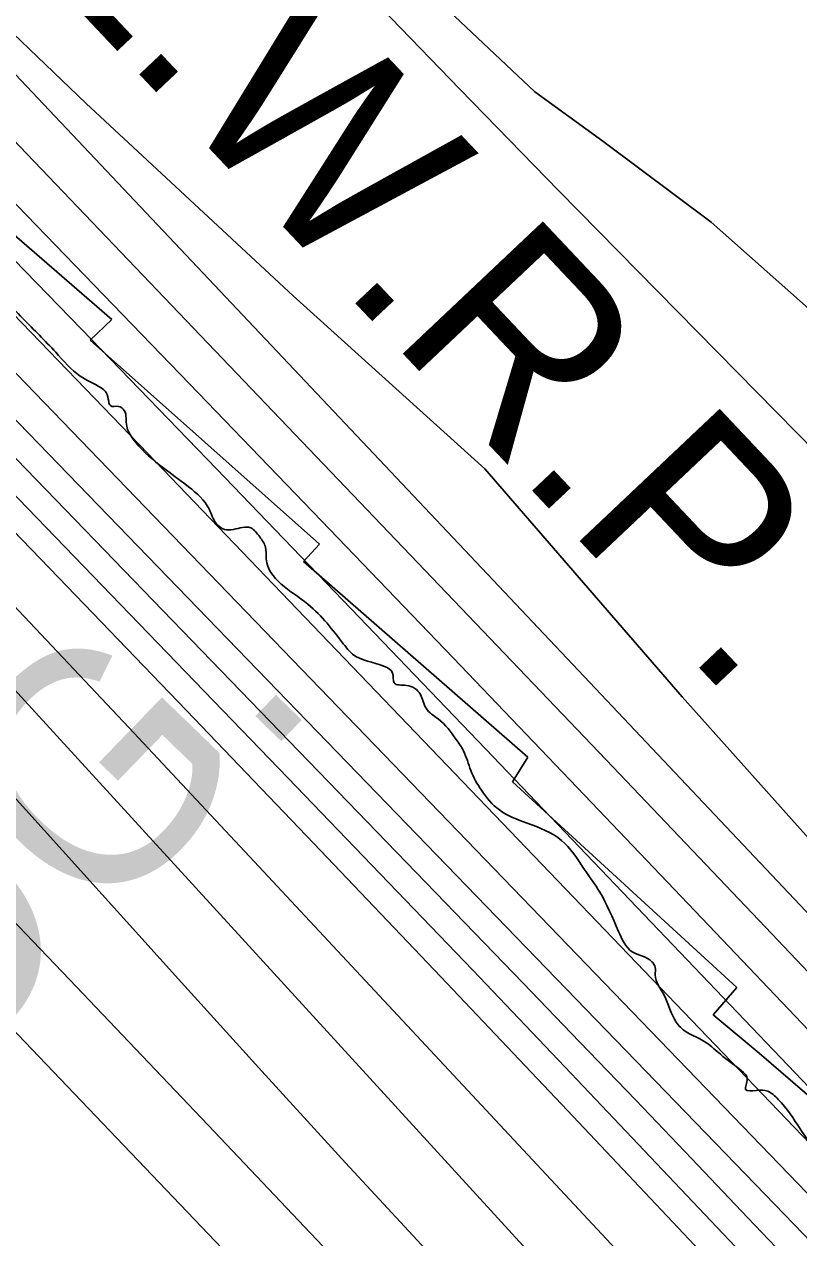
# Model space of a CAD drawing. Extents: x 3355677 to 3393573, y 612928 to 638357.
# Drawn here: x 3377796 to 3378130, y 618740 to 619262 of the extents above; entities that cross this region are included whole.
import ezdxf

# ---------------------------------------------------------------- set-up
doc = ezdxf.new("R2010")
doc.units = 0
for name, color, linetype in [('V-RIVR-EDGE', 7, 'Continuous'), ('V-RRAP-RVMT', 7, 'Continuous'), ('V-SITE-VEGE', 7, 'Continuous'), ('V-TOPO-DPTH', 7, 'Continuous'), ('V-TOPO-GNAM-IDEN', 7, 'Continuous'), ('V-TOPO-MAJR', 7, 'Continuous'), ('V-TOPO-MINR', 7, 'Continuous'), ('V-TOPO-WATR', 7, 'Continuous'), ('V-TOPO-WATR-IDEN', 7, 'Continuous'), ('V-WETL-SWMP', 7, 'Continuous')]:
    doc.layers.add(name, color=color, linetype=linetype)

msp = doc.modelspace()

# ---------------------------------------------------------------- linework, layer by layer
at = {"layer": 'V-RIVR-EDGE'}
msp.add_spline([(3378516.49, 618361.05), (3378507.6, 618370.69), (3378490.73, 618386.23), (3378471.74, 618402.14), (3378446.08, 618427.92), (3378423.59, 618453.7), (3378402.15, 618477.72), (3378364.89, 618515.51), (3378349.43, 618530.35), (3378342.04, 618535.3), (3378334.65, 618539.2), (3378327.62, 618546.97), (3378322.71, 618554.38), (3378318.84, 618559.67), (3378306.54, 618572.39), (3378288.96, 618586.53), (3378281.23, 618596.41), (3378275.96, 618603.83), (3378258.04, 618621.84), (3378254.18, 618629.96), (3378247.86, 618638.78), (3378236.96, 618650.79), (3378233.81, 618657.14), (3378231.35, 618661.38), (3378222.57, 618670.56), (3378197.97, 618699.87), (3378183.21, 618714), (3378173.72, 618726.71), (3378162.47, 618734.49), (3378158.95, 618737.67), (3378158.61, 618741.54), (3378158.26, 618744.72), (3378155.81, 618749.66), (3378152.29, 618753.19), (3378146.31, 618755.67), (3378143.5, 618758.85), (3378140, 618769.43), (3378130.53, 618786.72), (3378121.05, 618799.43), (3378116.48, 618802.96), (3378111.54, 618803.33), (3378106.96, 618803.69), (3378107.68, 618808.27), (3378105.22, 618811.8), (3378096.08, 618818.87), (3378090.1, 618823.82), (3378078.84, 618830.54), (3378077.08, 618832.66), (3378071.83, 618844.3), (3378067.97, 618853.12), (3378067.98, 618856.29), (3378066.58, 618858.76), (3378058.13, 618863.01), (3378052.16, 618871.83), (3378044.1, 618888.77), (3378037.43, 618898.65), (3378027.59, 618911.01), (3378012.81, 618918.45), (3378000.84, 618924.11), (3377993.11, 618932.59), (3377988.55, 618941.06), (3377985.4, 618949.52), (3377982.24, 618954.46), (3377974.51, 618963.29), (3377969.24, 618967.89), (3377966.79, 618973.88), (3377960.81, 618977.77), (3377955.52, 618978.84), (3377954.83, 618983.07), (3377951.31, 618985.9), (3377937.58, 618991.22), (3377933.72, 618995.46), (3377918.25, 619012.76), (3377900.33, 619032.19), (3377899.99, 619037.47), (3377897.54, 619041.71), (3377893.67, 619045.59), (3377886.27, 619044.91), (3377882.39, 619044.92), (3377878.87, 619047.39), (3377875.72, 619053.74), (3377866.93, 619063.28), (3377843.02, 619083.78), (3377840.22, 619089.42), (3377839.18, 619096.12), (3377836.71, 619097.89), (3377833.19, 619098.25), (3377832.49, 619100.01), (3377831.44, 619103.89), (3377828.98, 619106.01), (3377820.18, 619110.97), (3377809.64, 619121.21), (3377795.58, 619135.69), (3377778.71, 619154.76), (3377773.79, 619160.41), (3377758.67, 619171.37), (3377751.64, 619178.79), (3377734.41, 619195.04), (3377715.08, 619215.53), (3377698.93, 619236.36), (3377689.44, 619246.6), (3377686.28, 619253.66), (3377675.73, 619259.67), (3377669.05, 619265.33), (3377666.24, 619269.92), (3377662.02, 619272.39), (3377656.38, 619274.17), (3377649.7, 619279.47), (3377628.6, 619296.08), (3377619.46, 619304.56), (3377610.32, 619314.45), (3377594.85, 619326.47), (3377585.71, 619336.01), (3377577.62, 619344.49), (3377561.44, 619355.45), (3377551.95, 619364.63), (3377544.22, 619374.17), (3377540.72, 619384.04), (3377539.32, 619385.81), (3377536.15, 619386.87), (3377528.75, 619389.01), (3377525.59, 619391.83), (3377523.49, 619398.53), (3377519.99, 619409.11), (3377509.1, 619421.12), (3377504.18, 619425.71), (3377489.74, 619431.04), (3377482.35, 619435.28), (3377478.49, 619440.93), (3377476.38, 619443.05), (3377471.46, 619446.94), (3377465.14, 619455.41), (3377463.39, 619460), (3377454.25, 619470.59), (3377432.47, 619495.66), (3377419.12, 619513.31), (3377396.28, 619540.15), (3377376.96, 619562.4), (3377360.09, 619581.12), (3377353.41, 619589.94), (3377348.5, 619598.76), (3377341.83, 619607.59), (3377323.55, 619623.49), (3377313.35, 619633.38), (3377305.61, 619638.33), (3377297.52, 619644.7), (3377297.53, 619647.87), (3377297.54, 619650.69), (3377294.03, 619656.69), (3377285.24, 619666.58), (3377279.28, 619677.16), (3377274.01, 619683.52), (3377265.56, 619688.47), (3377258.89, 619694.83), (3377253.62, 619705.06), (3377251.89, 619714.93), (3377248.03, 619720.93), (3377245.57, 619724.46), (3377241.7, 619727.64), (3377232.89, 619728.37), (3377223.38, 619730.86), (3377212.47, 619733.35), (3377204.37, 619737.6), (3377200.86, 619740.08), (3377195.22, 619741.15), (3377185.71, 619741.17), (3377172.33, 619748.61), (3377155.8, 619761.33), (3377143.16, 619778.28), (3377132.62, 619792.4), (3377131.93, 619797.33), (3377130.18, 619802.27), (3377123.51, 619811.1), (3377116.49, 619822.04), (3377110.17, 619832.98), (3377098.6, 619854.85), (3377095.09, 619862.97), (3377087.73, 619876.73), (3377081.41, 619884.85), (3377075.78, 619891.2), (3377063.5, 619909.91), (3377063.15, 619913.08), (3377058.59, 619921.55), (3377041.74, 619947.67), (3377035.78, 619957.9), (3377024.88, 619970.26), (3377017.51, 619982.26), (3377008.73, 619991.09), (3377000.99, 619999.22), (3376998.89, 620003.1), (3376997.85, 620008.39), (3376993.28, 620014.39), (3376981.69, 620029.57), (3376966.57, 620041.59), (3376947.93, 620056.08), (3376931.04, 620066.69), (3376914.5, 620075.54), (3376905.71, 620081.91), (3376896.22, 620095.67), (3376889.56, 620109.08), (3376877.63, 620128.14), (3376863.24, 620153.19), (3376850.61, 620175.78), (3376840.44, 620195.18), (3376834.13, 620206.12), (3376830.62, 620213.88), (3376827.11, 620219.88), (3376766.3, 620280.64), (3376733.96, 620311.73), (3376710.76, 620332.22), (3376680.51, 620356.61), (3376664.69, 620368.98), (3376652.37, 620376.06), (3376623.52, 620393.4), (3376605.58, 620405.78), (3376585.52, 620418.86), (3376578.14, 620424.17), (3376571.8, 620428.06), (3376565.46, 620427.02), (3376541.18, 620440.12), (3376536.96, 620446.47), (3376535.22, 620453.17), (3376537.71, 620461.97), (3376537.72, 620466.2), (3376535.61, 620469.03), (3376529.98, 620470.8), (3376523.63, 620470.11), (3376520.11, 620471.53), (3376509.21, 620481.07), (3376501.13, 620489.55), (3376495.52, 620499.78), (3376489.55, 620510.72), (3376487.1, 620514.95), (3376486.05, 620518.13), (3376484.29, 620520.6), (3376464.95, 620537.91), (3376449.83, 620547.47), (3376433.64, 620556.31), (3376408.32, 620577.17), (3376393.54, 620585.66), (3376376.29, 620593.81), (3376351.66, 620606.2), (3376335.11, 620613.29), (3376324.56, 620620.01), (3376307.31, 620625.34), (3376296.04, 620630.65), (3376270.36, 620648.34), (3376252.78, 620662.12), (3376242.94, 620672.72), (3376238.01, 620675.9), (3376233.43, 620676.62), (3376229.56, 620679.09), (3376210.93, 620695.35), (3376192.64, 620709.84), (3376157.47, 620736.71), (3376139.88, 620750.14), (3376127.93, 620761.8), (3376118.44, 620769.58), (3376106.12, 620776.3), (3376072.01, 620806.34), (3376048.47, 620834.23), (3376004.89, 620878.04), (3375983.1, 620902.76), (3375960.97, 620929.59), (3375953.95, 620939.83), (3375949.03, 620948.3), (3375944.83, 620957.82), (3375936.05, 620971.59), (3375912.87, 621001.6), (3375906.89, 621006.9), (3375899.52, 621016.43), (3375896.01, 621023.48), (3375881.26, 621042.55), (3375856.32, 621075.38), (3375835.59, 621097.28), (3375809.57, 621122.72), (3375786.01, 621142.15), (3375742.74, 621169.75), (3375706.5, 621193.09), (3375654.8, 621233.74), (3375605.57, 621273.68), (3375571.82, 621307.24), (3375559.88, 621321.37), (3375554.61, 621330.89), (3375550.75, 621336.89), (3375547.94, 621339.72), (3375541.25, 621342.56), (3375536.33, 621345.74), (3375533.51, 621347.86), (3375528.24, 621352.81), (3375524.03, 621359.16), (3375521.22, 621361.99), (3375518.76, 621365.16), (3375514.54, 621369.76), (3375499.05, 621375.43), (3375478.63, 621382.53), (3375451.52, 621393.17), (3375434.62, 621398.5), (3375424.77, 621404.51), (3375412.44, 621407.36), (3375405.76, 621410.55), (3375395.2, 621414.45), (3375385.69, 621417.29), (3375374.07, 621420.49), (3375363.5, 621420.87), (3375351.51, 621419.14), (3375336.69, 621411.07), (3375326.11, 621405.81), (3375315.54, 621405.48), (3375306.73, 621408.33), (3375297.58, 621412.93), (3375285.62, 621419.3), (3375281.41, 621425.65), (3375276.14, 621431.66), (3375271.91, 621433.78), (3375264.16, 621435.21), (3375259.93, 621435.22), (3375254.65, 621435.24), (3375251.48, 621435.24), (3375245.49, 621436.31), (3375239.86, 621437.74), (3375215.21, 621444.49), (3375187.39, 621452.67), (3375156.75, 621461.2), (3375150.77, 621464.74), (3375147.25, 621465.8), (3375142.67, 621466.87), (3375137.39, 621467.94), (3375132.1, 621468.31), (3375129.64, 621468.32), (3375105.35, 621477.18), (3375084.93, 621485.69), (3375080.36, 621489.23), (3375075.08, 621491.35), (3375067.33, 621492.43), (3375058.88, 621497.03), (3375037.06, 621506.95), (3374951.91, 621556.5), (3374890.69, 621595.76), (3374838.99, 621635), (3374815.41, 621649.51), (3374801.34, 621657.65)], degree=3, dxfattribs=at)
at = {"layer": 'V-RRAP-RVMT'}
for p, q in [((3377833.76, 619135.34), (3377733.72, 619221.85)), ((3377824.45, 619126.39), (3377833.76, 619135.34)), ((3377923.29, 619038.61), (3377824.45, 619126.39)), ((3377916.37, 619031.14), (3377923.29, 619038.61)), ((3378013.09, 618946.77), (3377916.37, 619031.14)), ((3378006.53, 618936.29), (3378013.09, 618946.77)), ((3378103.11, 618847.61), (3378006.53, 618936.29)), ((3378092.98, 618835.9), (3378103.11, 618847.61)), ((3378112.77, 618819.29), (3378092.98, 618835.9)), ((3378194.08, 618749.38), (3378112.77, 618819.29))]:
    msp.add_line(p, q, dxfattribs=at)
at = {"layer": 'V-SITE-VEGE'}
for p, q in [((3377822.79, 619228.3), (3377783.29, 619266.15)), ((3377911.95, 619145.54), (3377822.79, 619228.3)), ((3377994.51, 619071.06), (3377911.95, 619145.54)), ((3378079.59, 618972.8), (3377994.51, 619071.06)), ((3378138.9, 618906.52), (3378079.59, 618972.8))]:
    msp.add_line(p, q, dxfattribs=at)
at = {"layer": 'V-TOPO-DPTH'}
for points in [[(3378514.15, 618361.04), (3378556.16, 618361.15), (3378222.56, 618712.12), (3378209.07, 618726.29), (3378195.58, 618740.46), (3378182.07, 618754.61), (3378168.56, 618768.76), (3377994.99, 618950.3), (3377937.03, 619010.72), (3377878.95, 619071.02), (3377820.68, 619131.14), (3377762.28, 619191.13), (3377673.92, 619281.62), (3377659.61, 619296.27), (3377645.29, 619310.92), (3377630.96, 619325.57), (3377616.64, 619340.21), (3377422.93, 619538.09), (3377378.33, 619584.6), (3377334.39, 619631.71), (3377291.44, 619679.73), (3377249.15, 619728.35), (3377196.86, 619789.73), (3376629.45, 620400.83)], [(3378476.02, 618360.94), (3378448.01, 618390.37), (3378375.02, 618467.18), (3378302.07, 618544.02), (3378204.39, 618646.98), (3378180.3, 618672.37), (3378156.2, 618697.74), (3378132.09, 618723.11), (3378107.97, 618748.46), (3378083.82, 618773.79), (3378059.62, 618799.07), (3378035.36, 618824.29), (3378011.06, 618849.47), (3377654.1, 619218.36), (3377630.45, 619242.73), (3377606.74, 619267.05), (3377582.95, 619291.29), (3377559.11, 619315.48), (3377535.23, 619339.63), (3377511.35, 619363.79), (3377487.48, 619387.94), (3377463.6, 619412.1), (3377132.12, 619747.52), (3377122.42, 619757.43)], [(3378369.48, 618360.66), (3378107.77, 618630.99), (3378105.54, 618633.31), (3378103.3, 618635.62), (3378100.96, 618638.07), (3378099.49, 618639.64), (3378098.71, 618640.5), (3378096.55, 618642.88), (3378093.62, 618646.11), (3378090.67, 618649.34), (3377711.84, 619063.27), (3377687.62, 619089.53), (3377663.27, 619115.66), (3377638.71, 619141.61), (3377614.03, 619167.43), (3377577.27, 619205.59), (3377570.84, 619212.22), (3377564.39, 619218.82), (3377557.9, 619225.39), (3377551.37, 619231.92), (3377089.65, 619691.99)], [(3377089.65, 619691.99), (3377551.37, 619231.92), (3377557.9, 619225.39), (3377564.39, 619218.82), (3377570.84, 619212.22), (3377577.27, 619205.59), (3377614.03, 619167.43), (3377638.71, 619141.61), (3377663.27, 619115.66), (3377687.62, 619089.53), (3377711.84, 619063.27), (3378090.67, 618649.34), (3378093.62, 618646.11), (3378096.55, 618642.88), (3378098.71, 618640.5), (3378099.49, 618639.64), (3378100.96, 618638.07), (3378103.3, 618635.62), (3378105.54, 618633.31), (3378107.77, 618630.99), (3378369.48, 618360.66)], [(3377298.46, 619514.44), (3377550.44, 619262.16), (3377564.24, 619248.26), (3377578, 619234.32), (3377591.68, 619220.31), (3377605.31, 619206.25), (3377683.76, 619124.9), (3377736.44, 619070), (3377788.94, 619014.93), (3377841.17, 618959.59), (3377893.21, 618904.09), (3378072.94, 618711.43), (3378097.07, 618685.6), (3378121.23, 618659.8), (3378145.43, 618634.04), (3378169.66, 618608.3), (3378323.13, 618445.51), (3378403.35, 618360.75)], [(3377298.46, 619514.44), (3377550.44, 619262.16), (3377564.24, 619248.26), (3377578, 619234.32), (3377591.68, 619220.31), (3377605.31, 619206.25), (3377683.76, 619124.9), (3377736.44, 619070), (3377788.94, 619014.93), (3377841.17, 618959.59), (3377893.21, 618904.09), (3378072.94, 618711.43), (3378097.07, 618685.6), (3378121.23, 618659.8), (3378145.43, 618634.04), (3378169.66, 618608.3), (3378323.13, 618445.51), (3378403.35, 618360.75), (3378369.48, 618360.66)], [(3377466.88, 619440.83), (3377519.02, 619389.18), (3377617.86, 619291.46), (3377620.62, 619288.72), (3377623.38, 619285.98), (3377626.12, 619283.22), (3377628.86, 619280.46), (3377646.88, 619262.23), (3377658.6, 619250.33), (3377670.29, 619238.4), (3377681.95, 619226.43), (3377693.57, 619214.44), (3378168.96, 618722.35), (3378171.5, 618719.72), (3378174.03, 618717.08), (3378176.57, 618714.45), (3378179.1, 618711.81), (3378231.29, 618657.46), (3378259.89, 618627.62), (3378288.48, 618597.77), (3378317.03, 618567.88), (3378345.56, 618537.98), (3378514.15, 618361.04)], [(3377466.88, 619440.83), (3377519.02, 619389.18), (3377617.86, 619291.46), (3377620.62, 619288.72), (3377623.38, 619285.98), (3377626.12, 619283.22), (3377628.86, 619280.46), (3377646.88, 619262.23), (3377658.6, 619250.33), (3377670.29, 619238.4), (3377681.95, 619226.43), (3377693.57, 619214.44), (3378168.96, 618722.35), (3378171.5, 618719.72), (3378174.03, 618717.08), (3378176.57, 618714.45), (3378179.1, 618711.81), (3378231.29, 618657.46), (3378259.89, 618627.62), (3378288.48, 618597.77), (3378317.03, 618567.88), (3378345.56, 618537.98), (3378514.15, 618361.04)], [(3377424.98, 619418.97), (3377480.69, 619362.78), (3377549.54, 619293.5), (3377570.85, 619271.97), (3377592.09, 619250.38), (3377613.25, 619228.7), (3377634.34, 619206.95), (3377810.89, 619024.16), (3377865.93, 618966.98), (3377920.83, 618909.68), (3377975.55, 618852.2), (3378030.14, 618794.6), (3378108.77, 618711.35), (3378123.95, 618695.28), (3378139.13, 618679.22), (3378154.32, 618663.17), (3378169.52, 618647.12), (3378440.7, 618360.85), (3378476.02, 618360.94)], [(3378403.35, 618360.75), (3378440.7, 618360.85), (3378169.52, 618647.12), (3378154.32, 618663.17), (3378139.13, 618679.22), (3378123.95, 618695.28), (3378108.77, 618711.35), (3378030.14, 618794.6), (3377975.55, 618852.2), (3377920.83, 618909.68), (3377865.93, 618966.98), (3377810.89, 619024.16), (3377634.34, 619206.95), (3377613.25, 619228.7), (3377592.09, 619250.38), (3377570.85, 619271.97), (3377549.54, 619293.5), (3377480.69, 619362.78), (3377424.98, 619418.97)], [(3378514.15, 618361.04), (3378476.02, 618360.94), (3378448.01, 618390.37), (3378375.02, 618467.18), (3378302.07, 618544.02), (3378204.39, 618646.98), (3378180.3, 618672.37), (3378156.2, 618697.74), (3378132.09, 618723.11), (3378107.97, 618748.46), (3378083.82, 618773.79), (3378059.62, 618799.07), (3378035.36, 618824.29), (3378011.06, 618849.47), (3377654.1, 619218.36), (3377630.45, 619242.73), (3377606.74, 619267.05), (3377582.95, 619291.29), (3377559.11, 619315.48), (3377535.23, 619339.63), (3377511.35, 619363.79), (3377487.48, 619387.94), (3377463.6, 619412.1)]]:
    msp.add_lwpolyline(points, dxfattribs=at)
at = {"layer": 'V-TOPO-MAJR'}
for points in [[(3377459.24, 619914.42), (3377734.01, 619507.13), (3377754.34, 619482.62), (3377774.97, 619458.38), (3377796.06, 619434.54), (3377817.47, 619410.97), (3377857.4, 619367.85), (3377899.2, 619323.12), (3377941.27, 619278.65), (3377983.75, 619234.56), (3378026.5, 619190.72), (3378282.27, 618930.82), (3378305.25, 618907.59), (3378328.31, 618884.43), (3378351.49, 618861.4), (3378374.74, 618838.44), (3378830.9, 618390.45)], [(3378663.12, 618361.43), (3378407.35, 618601.79), (3378377.18, 618630.5), (3378347.25, 618659.46), (3378317.69, 618688.79), (3378288.37, 618718.37), (3378237.08, 618770.77), (3378233.59, 618774.34), (3378230.12, 618777.93), (3378226.67, 618781.53), (3378223.22, 618785.14), (3378205.02, 618804.34), (3378192.49, 618817.56), (3378179.96, 618830.79), (3378167.43, 618844.02), (3378154.91, 618857.25), (3377684.22, 619355.18), (3377683.75, 619355.71), (3377683.49, 619356.05), (3377683.28, 619356.35), (3377683.18, 619356.5), (3377261.04, 619886.42)], [(3378327.08, 618360.55), (3378306.54, 618381.76), (3378101.82, 618593.73), (3378091.23, 618604.75), (3378080.67, 618615.79), (3378070.15, 618626.88), (3378059.68, 618638.01), (3378007.39, 618693.75), (3377970.91, 618732.87), (3377934.57, 618772.13), (3377898.47, 618811.6), (3377862.52, 618851.21), (3377565.04, 619180.83), (3377556.37, 619190.33), (3377547.62, 619199.75), (3377538.75, 619209.06), (3377529.8, 619218.3), (3377520.76, 619227.44), (3377511.65, 619236.51), (3377502.44, 619245.5), (3377493.18, 619254.42), (3377066.6, 619660.87)]]:
    msp.add_lwpolyline(points, dxfattribs=at)
at = {"layer": 'V-TOPO-MINR'}
for points in [[(3378556.16, 618361.15), (3378222.56, 618712.12), (3378209.07, 618726.29), (3378195.58, 618740.46), (3378182.07, 618754.61), (3378168.56, 618768.76), (3377994.99, 618950.3), (3377937.03, 619010.72), (3377878.95, 619071.02), (3377820.68, 619131.14), (3377762.28, 619191.13), (3377673.92, 619281.62), (3377659.61, 619296.27), (3377645.29, 619310.92), (3377630.96, 619325.57), (3377616.64, 619340.21), (3377422.93, 619538.09), (3377378.33, 619584.6), (3377334.39, 619631.71), (3377291.44, 619679.73), (3377249.15, 619728.35), (3377196.86, 619789.73), (3376629.45, 620400.83)], [(3378578.79, 618361.21), (3378245.37, 618712.28), (3378226.14, 618732.52), (3378206.91, 618752.75), (3378187.66, 618772.97), (3378168.42, 618793.19), (3378094.01, 618871.31), (3378037.48, 618930.53), (3377980.87, 618989.65), (3377924.12, 619048.65), (3377867.29, 619107.57), (3377685.68, 619295.39), (3377671.55, 619310.05), (3377657.44, 619324.74), (3377643.38, 619339.48), (3377629.34, 619354.24), (3377562.86, 619424.41), (3377516.06, 619474.68), (3377469.88, 619525.5), (3377209.73, 619831.83)], [(3378458.22, 618360.9), (3378169.4, 618665.56), (3378158.53, 618677.02), (3378147.67, 618688.49), (3378136.8, 618699.95), (3378125.94, 618711.41), (3378068.6, 618771.89), (3378029.01, 618813.54), (3377989.33, 618855.11), (3377949.53, 618896.56), (3377909.65, 618937.94), (3377649.23, 619207.33), (3377624.32, 619233.01), (3377599.33, 619258.63), (3377574.25, 619284.15), (3377549.11, 619309.61), (3377519.93, 619339.05), (3377480.17, 619379.2), (3377440.45, 619419.39), (3377400.77, 619459.63), (3377361.13, 619499.9), (3377132.43, 619732.5), (3377119.18, 619746.11), (3377106.02, 619759.8)], [(3378476.02, 618360.94), (3378448.01, 618390.37), (3378375.02, 618467.18), (3378302.07, 618544.02), (3378204.39, 618646.98), (3378180.3, 618672.37), (3378156.2, 618697.74), (3378132.09, 618723.11), (3378107.97, 618748.46), (3378083.82, 618773.79), (3378059.62, 618799.07), (3378035.36, 618824.29), (3378011.06, 618849.47), (3377654.1, 619218.36), (3377630.45, 619242.73), (3377606.74, 619267.05), (3377582.95, 619291.29), (3377559.11, 619315.48), (3377535.23, 619339.63), (3377511.35, 619363.79), (3377487.48, 619387.94), (3377463.6, 619412.1), (3377132.12, 619747.52), (3377122.42, 619757.43)], [(3378535.19, 618361.1), (3378520.91, 618376.1), (3378436.87, 618464.25), (3378352.79, 618552.36), (3378200.38, 618711.98), (3378192.48, 618720.25), (3378184.57, 618728.52), (3378176.66, 618736.78), (3378168.74, 618745.03), (3377845.68, 619081.34), (3377810.63, 619117.69), (3377775.49, 619153.95), (3377740.21, 619190.07), (3377704.84, 619226.1), (3377650.67, 619281.08), (3377642.3, 619289.54), (3377633.9, 619297.97), (3377625.47, 619306.36), (3377617.01, 619314.73), (3377168.34, 619756.44)], [(3377089.65, 619691.99), (3377551.37, 619231.92), (3377557.9, 619225.39), (3377564.39, 619218.82), (3377570.84, 619212.22), (3377577.27, 619205.59), (3377614.03, 619167.43), (3377638.71, 619141.61), (3377663.27, 619115.66), (3377687.62, 619089.53), (3377711.84, 619063.27), (3378090.67, 618649.34), (3378093.62, 618646.11), (3378096.55, 618642.88), (3378098.71, 618640.5), (3378099.49, 618639.64), (3378100.96, 618638.07), (3378103.3, 618635.62), (3378105.54, 618633.31), (3378107.77, 618630.99), (3378369.48, 618360.66)], [(3378285.58, 618360.44), (3378102.38, 618549.75), (3378081.26, 618571.64), (3378060.19, 618593.57), (3378039.19, 618615.57), (3378018.23, 618637.61), (3377875.33, 618788.39), (3377815.63, 618851.07), (3377755.73, 618913.54), (3377695.51, 618975.72), (3377635.09, 619037.7), (3377543.24, 619131.42), (3377528.46, 619146.26), (3377513.53, 619160.94), (3377498.35, 619175.36), (3377483.02, 619189.63), (3377060.84, 619575.92)], [(3378403.35, 618360.75), (3378323.13, 618445.51), (3378169.66, 618608.3), (3378145.43, 618634.04), (3378121.23, 618659.8), (3378097.07, 618685.6), (3378072.94, 618711.43), (3377893.21, 618904.09), (3377841.17, 618959.59), (3377788.94, 619014.93), (3377736.44, 619070), (3377683.76, 619124.9), (3377605.31, 619206.25), (3377591.68, 619220.31), (3377578, 619234.32), (3377564.24, 619248.26), (3377550.44, 619262.16), (3377298.46, 619514.44)], [(3378440.7, 618360.85), (3378169.52, 618647.12), (3378154.32, 618663.17), (3378139.13, 618679.22), (3378123.95, 618695.28), (3378108.77, 618711.35), (3378030.14, 618794.6), (3377975.55, 618852.2), (3377920.83, 618909.68), (3377865.93, 618966.98), (3377810.89, 619024.16), (3377634.34, 619206.95), (3377613.25, 619228.7), (3377592.09, 619250.38), (3377570.85, 619271.97), (3377549.54, 619293.5), (3377480.69, 619362.78), (3377424.98, 619418.97)], [(3378615.55, 618361.31), (3378568.88, 618406.97), (3378480.45, 618495.72), (3378392.77, 618585.21), (3378237.33, 618745.87), (3378227.94, 618755.62), (3378218.55, 618765.37), (3378209.2, 618775.16), (3378199.86, 618784.96), (3378149.9, 618837.52), (3378115.58, 618873.6), (3378081.23, 618909.65), (3378046.85, 618945.67), (3378012.45, 618981.67), (3377684.91, 619324.09)], [(3378494.43, 618360.99), (3378310.42, 618553.87), (3378286.11, 618579.37), (3378261.81, 618604.88), (3378237.54, 618630.4), (3378213.28, 618655.94), (3378181.15, 618689.78), (3378172.96, 618698.4), (3378164.76, 618707.02), (3378156.55, 618715.63), (3378148.33, 618724.24), (3378140.11, 618732.83), (3378131.87, 618741.42), (3378123.61, 618749.98), (3378115.34, 618758.54), (3377630.34, 619259.23), (3377622.34, 619267.46)], [(3378232.9, 618360.31), (3378187.01, 618411.1), (3378162.61, 618437.92), (3378138.09, 618464.64), (3378113.4, 618491.19), (3378088.59, 618517.64), (3378044.11, 618564.72), (3378041.45, 618567.54), (3378038.78, 618570.36), (3378036.1, 618573.16), (3378033.43, 618575.97), (3377595.69, 619034.11), (3377578.85, 619051.63), (3377561.95, 619069.09), (3377544.95, 619086.46), (3377527.89, 619103.77), (3377501.56, 619130.33), (3377497.59, 619134.28), (3377493.59, 619138.2), (3377489.54, 619142.07), (3377485.45, 619145.9), (3377423.89, 619202.93)]]:
    msp.add_lwpolyline(points, dxfattribs=at)
at = {"layer": 'V-TOPO-WATR'}
msp.add_lwpolyline([(3378514.15, 618361.04), (3378345.56, 618537.98), (3378317.03, 618567.88), (3378288.48, 618597.77), (3378259.89, 618627.62), (3378231.29, 618657.46), (3378179.1, 618711.81), (3378176.57, 618714.45), (3378174.03, 618717.08), (3378171.5, 618719.72), (3378168.96, 618722.35), (3377693.57, 619214.44), (3377681.95, 619226.43), (3377670.29, 619238.4), (3377658.6, 619250.33), (3377646.88, 619262.23), (3377628.86, 619280.46), (3377626.12, 619283.22), (3377623.38, 619285.98), (3377620.62, 619288.72), (3377617.86, 619291.46), (3377519.02, 619389.18), (3377466.88, 619440.83)], dxfattribs=at)
at = {"layer": 'V-WETL-SWMP'}
msp.add_lwpolyline([(3378644.96, 618564.14), (3378622.75, 618597.32), (3378594.6, 618627.5), (3378577.8, 618650.01), (3378562.77, 618677.29), (3378545.92, 618708.72), (3378529.12, 618731.23), (3378503.98, 618756.07), (3378480.03, 618780.92), (3378459.64, 618808.17), (3378435.64, 618841.35), (3378406.85, 618878.66), (3378376.25, 618921.32), (3378343.91, 618955.63), (3378312.8, 618983.41), (3378276.9, 619017.71), (3378244.58, 619047.86), (3378195.57, 619084.45), (3378161.49, 619112.81), (3378132.75, 619141.2), (3378092.08, 619177.25), (3378045.46, 619212.08), (3378016.17, 619233.32), (3377976.68, 619270.57)], dxfattribs=at)

# ---------------------------------------------------------------- texts
at = {"layer": 'V-TOPO-GNAM-IDEN'}
msp.add_text('LDG.', height=100, rotation=45.9056, dxfattribs=at).set_placement((3377707.01, 618747.49))
at = {"layer": 'V-TOPO-WATR-IDEN'}
msp.add_text('L.W.R.P.', height=83, rotation=313.3511, dxfattribs=at).set_placement((3377796.35, 619293.15))

doc.saveas('drawing.dxf')
